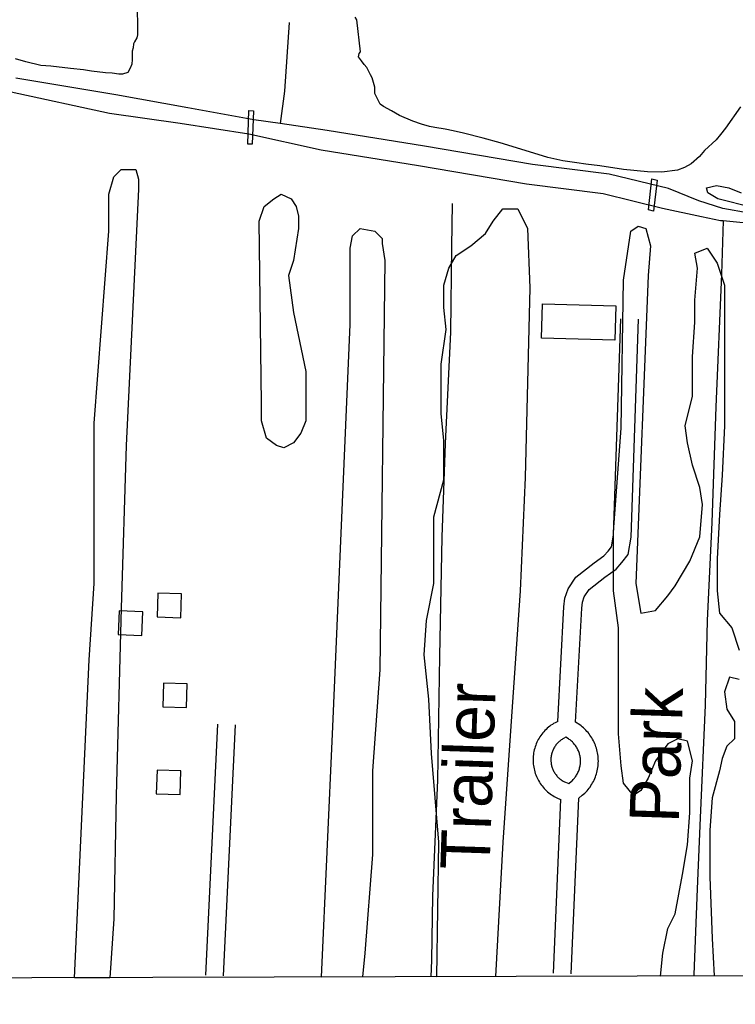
# Model space of a CAD drawing. Extents: x 3361039 to 3398939, y 576572 to 602007.
# Drawn here: x 3381254 to 3382459, y 581957 to 583615 of the extents above; entities that cross this region are included whole.
import ezdxf

# ---------------------------------------------------------------- set-up
doc = ezdxf.new("R2010")
doc.units = 0
for name, color, linetype in [('V-BLDG-IDEN', 7, 'Continuous'), ('V-BLDG-OTLN', 7, 'Continuous'), ('V-BRDG-OTLN', 7, 'Continuous'), ('V-GRID-FRAM', 7, 'Continuous'), ('V-ROAD-CNTR', 7, 'Continuous'), ('V-SITE-VEGE', 7, 'Continuous'), ('V-TOPO-SHOR', 7, 'Continuous')]:
    doc.layers.add(name, color=color, linetype=linetype)

msp = doc.modelspace()

# ---------------------------------------------------------------- linework, layer by layer
at = {"layer": 'V-BLDG-OTLN'}
for points in [[(3382132.5, 583078.8), (3382134.1, 583136.8), (3382257.8, 583133.4), (3382256.2, 583075.4)], [(3381525, 582608.1), (3381526.2, 582648.1), (3381486.2, 582649.3), (3381485, 582609.3)], [(3381419.4, 582579.9), (3381459.3, 582577.9), (3381461.3, 582617.9), (3381421.3, 582619.9)], [(3381534.7, 582456.7), (3381535.9, 582496.7), (3381495.9, 582497.9), (3381494.8, 582457.9)], [(3381523.8, 582310.1), (3381524.9, 582350.1), (3381485, 582351.3), (3381483.8, 582311.3)]]:
    msp.add_lwpolyline(points, close=True, dxfattribs=at)
at = {"layer": 'V-BRDG-OTLN'}
for points in [[(3381647.3, 583461.5), (3381645.5, 583405.6), (3381637.8, 583405.7), (3381639.6, 583462.2)], [(3382313.1, 583295.1), (3382318.3, 583347), (3382327.3, 583344.9), (3382321.4, 583292.9)]]:
    msp.add_lwpolyline(points, close=True, dxfattribs=at)
at = {"layer": 'V-GRID-FRAM'}
msp.add_lwpolyline([(3365114.8, 600140.3), (3396720.3, 600227.7), (3396778.5, 582044.3), (3365157.1, 581956.9), (3365114.8, 600140.3)], dxfattribs=at)
at = {"layer": 'V-ROAD-CNTR'}
for points in [[(3382160, 582433.5), (3382170.5, 582626.3), (3382172.1, 582641), (3382177.5, 582656.7), (3382190.7, 582676.2), (3382221.3, 582700.3), (3382237.9, 582712.2), (3382244.7, 582720), (3382250.3, 582727.2), (3382253.8, 582747), (3382266.1, 583111.6)], [(3382190, 582432.4), (3382200.5, 582623.9), (3382201.6, 582634.4), (3382204.6, 582643.2), (3382212.9, 582655.5), (3382239.3, 582676.3), (3382258.3, 582689.9), (3382267.9, 582700.9), (3382278.5, 582714.7), (3382283.7, 582743.9), (3382296.1, 583110.6)], [(3381586.7, 582428.8), (3381566.5, 582006.2)], [(3381616.7, 582427.4), (3381596.4, 582004.7)], [(3382160, 582433.5), (3382155.5, 582431.1), (3382153.1, 582429.8), (3382150.9, 582428.3), (3382148.6, 582426.8), (3382146.5, 582425.2), (3382144.4, 582423.6), (3382142.3, 582421.8), (3382140.4, 582420), (3382138.5, 582418.1), (3382136.6, 582416.1), (3382134.9, 582414.1), (3382133.2, 582412), (3382131.6, 582409.8), (3382130.1, 582407.6), (3382128.7, 582405.3), (3382127.3, 582403), (3382126.1, 582400.6), (3382124.9, 582398.2), (3382123.8, 582395.8), (3382122.9, 582393.3), (3382122, 582390.7), (3382121.2, 582388.1), (3382120.5, 582385.5), (3382119.9, 582382.9), (3382119.4, 582380.3), (3382119, 582377.6), (3382118.7, 582375), (3382118.6, 582372.3), (3382118.5, 582369.6), (3382118.5, 582366.9), (3382118.6, 582364.2), (3382118.8, 582361.5), (3382119.1, 582358.9), (3382119.5, 582356.2), (3382120.1, 582353.6), (3382120.7, 582351), (3382121.4, 582348.4), (3382122.2, 582345.8), (3382123.1, 582343.3), (3382124.1, 582340.8), (3382125.2, 582338.3), (3382126.4, 582335.9), (3382127.7, 582333.6), (3382129, 582331.3), (3382130.5, 582329), (3382132, 582326.8), (3382133.7, 582324.7), (3382135.4, 582322.6), (3382137.1, 582320.6), (3382139, 582318.6), (3382140.9, 582316.7), (3382142.9, 582314.9), (3382145, 582313.2), (3382147.1, 582311.6), (3382149.3, 582310), (3382151.5, 582308.5), (3382153.8, 582307.1), (3382156.1, 582305.8), (3382158.5, 582304.6), (3382161, 582303.5), (3382165.4, 582301.6)], [(3382195.5, 582304.1), (3382201.4, 582308.9), (3382203.5, 582310.7), (3382205.5, 582312.5), (3382207.4, 582314.5), (3382209.3, 582316.5), (3382211.1, 582318.6), (3382212.8, 582320.7), (3382214.4, 582322.9), (3382216, 582325.2), (3382217.4, 582327.5), (3382218.8, 582329.8), (3382220.1, 582332.3), (3382221.3, 582334.7), (3382222.4, 582337.2), (3382223.5, 582339.8), (3382224.4, 582342.3), (3382225.2, 582345), (3382226, 582347.6), (3382226.6, 582350.3), (3382227.1, 582352.9), (3382227.6, 582355.7), (3382227.9, 582358.4), (3382228.2, 582361.1), (3382228.3, 582363.8), (3382228.4, 582366.6), (3382228.3, 582369.3), (3382228.2, 582372), (3382227.9, 582374.8), (3382227.6, 582377.5), (3382227.1, 582380.2), (3382226.6, 582382.9), (3382225.9, 582385.5), (3382225.2, 582388.2), (3382224.3, 582390.8), (3382223.4, 582393.4), (3382222.4, 582395.9), (3382221.2, 582398.4), (3382220, 582400.9), (3382218.7, 582403.3), (3382217.4, 582405.6), (3382215.9, 582407.9), (3382214.3, 582410.2), (3382212.7, 582412.4), (3382211, 582414.5), (3382209.2, 582416.6), (3382207.3, 582418.6), (3382205.4, 582420.6), (3382203.4, 582422.4), (3382201.3, 582424.2), (3382199.2, 582425.9), (3382197, 582427.6), (3382190, 582432.4)], [(3382173.8, 582406.8), (3382169.9, 582404.8), (3382168.5, 582404), (3382167.2, 582403.2), (3382165.9, 582402.3), (3382164.7, 582401.4), (3382163.5, 582400.4), (3382162.3, 582399.4), (3382161.1, 582398.3), (3382160, 582397.3), (3382159, 582396.1), (3382158, 582394.9), (3382157, 582393.7), (3382156.1, 582392.5), (3382155.2, 582391.2), (3382154.4, 582389.9), (3382153.6, 582388.5), (3382152.9, 582387.1), (3382152.2, 582385.7), (3382151.6, 582384.3), (3382151, 582382.9), (3382150.5, 582381.4), (3382150, 582379.9), (3382149.6, 582378.4), (3382149.3, 582376.9), (3382149, 582375.4), (3382148.8, 582373.8), (3382148.6, 582372.3), (3382148.5, 582370.7), (3382148.5, 582369.2), (3382148.5, 582367.6), (3382148.5, 582366.1), (3382148.7, 582364.5), (3382148.9, 582363), (3382149.1, 582361.4), (3382149.4, 582359.9), (3382149.7, 582358.4), (3382150.2, 582356.9), (3382150.6, 582355.4), (3382151.2, 582354), (3382151.7, 582352.5), (3382152.4, 582351.1), (3382153.1, 582349.7), (3382153.8, 582348.3), (3382154.6, 582347), (3382155.4, 582345.7), (3382156.3, 582344.4), (3382157.3, 582343.2), (3382158.2, 582342), (3382159.3, 582340.8), (3382160.3, 582339.7), (3382161.5, 582338.6), (3382162.6, 582337.6), (3382163.8, 582336.6), (3382165, 582335.6), (3382166.3, 582334.7), (3382167.6, 582333.8), (3382168.9, 582333), (3382170.3, 582332.3), (3382171.6, 582331.6), (3382173.1, 582330.9), (3382178.5, 582328.7)], [(3382178.5, 582328.7), (3382183.4, 582333), (3382184.6, 582334.1), (3382185.8, 582335.3), (3382186.9, 582336.5), (3382188, 582337.7), (3382189, 582339), (3382190, 582340.3), (3382190.9, 582341.7), (3382191.8, 582343.1), (3382192.6, 582344.5), (3382193.4, 582345.9), (3382194.1, 582347.4), (3382194.8, 582348.9), (3382195.4, 582350.4), (3382196, 582352), (3382196.5, 582353.6), (3382196.9, 582355.1), (3382197.3, 582356.7), (3382197.6, 582358.4), (3382197.9, 582360), (3382198.1, 582361.6), (3382198.2, 582363.2), (3382198.3, 582364.9), (3382198.4, 582366.5), (3382198.3, 582368.2), (3382198.2, 582369.8), (3382198.1, 582371.5), (3382197.9, 582373.1), (3382197.6, 582374.7), (3382197.3, 582376.3), (3382196.9, 582377.9), (3382196.4, 582379.5), (3382195.9, 582381.1), (3382195.4, 582382.6), (3382194.8, 582384.1), (3382194.1, 582385.6), (3382193.4, 582387.1), (3382192.6, 582388.6), (3382191.7, 582390), (3382190.9, 582391.4), (3382189.9, 582392.7), (3382189, 582394.1), (3382187.9, 582395.3), (3382186.8, 582396.6), (3382185.7, 582397.8), (3382184.6, 582398.9), (3382183.4, 582400.1), (3382182.1, 582401.1), (3382180.8, 582402.2), (3382179.5, 582403.2), (3382178.2, 582404.1), (3382173.8, 582406.8)], [(3382152.6, 582009.5), (3382165.4, 582301.6)], [(3382182.5, 582008.2), (3382195.5, 582304.1)]]:
    msp.add_lwpolyline(points, dxfattribs=at)
at = {"layer": 'V-SITE-VEGE'}
for p, q in [((3381412.2, 583350.6), (3381424.6, 583363.1)), ((3381424.6, 583363.1), (3381449.5, 583363.1)), ((3381449.5, 583363.1), (3381453.7, 583346.5)), ((3381403.9, 583321.6), (3381412.2, 583350.6)), ((3381453.7, 583346.5), (3381453.7, 583329.9)), ((3381403.9, 583259.3), (3381403.9, 583321.6)), ((3381453.7, 583329.9), (3381432.9, 582898.1)), ((3382051, 583275.9), (3382067.6, 583296.7)), ((3382067.6, 583296.7), (3382092.5, 583296.7)), ((3382092.5, 583296.7), (3382109.1, 583263.5)), ((3382038.5, 583255.2), (3382051, 583275.9)), ((3381379, 582935.5), (3381403.9, 583259.3)), ((3381814.5, 583251), (3381827, 583263.5)), ((3381827, 583263.5), (3381851.9, 583259.3)), ((3381851.9, 583259.3), (3381864.3, 583246.9)), ((3382013.7, 583234.4), (3382038.5, 583255.2)), ((3382109.1, 583263.5), (3382113.2, 583163.8)), ((3382270.8, 583176.3), (3382283.3, 583259.3)), ((3382283.3, 583259.3), (3382295.7, 583267.6)), ((3382295.7, 583267.6), (3382308.2, 583263.5)), ((3382308.2, 583263.5), (3382316.5, 583234.4)), ((3381810.4, 583230.2), (3381814.5, 583251)), ((3381864.3, 583246.9), (3381864.3, 583238.5)), ((3381864.3, 583238.5), (3381868.5, 583209.5)), ((3381810.4, 583101.6), (3381810.4, 583230.2)), ((3381988.8, 583217.8), (3382013.7, 583234.4)), ((3382316.5, 583234.4), (3382312.3, 583184.6)), ((3382391.1, 583221.9), (3382411.9, 583230.2)), ((3382395.3, 583197), (3382391.1, 583221.9)), ((3382411.9, 583230.2), (3382428.5, 583205.3)), ((3381868.5, 583209.5), (3381860.2, 582520.4)), ((3381976.3, 583197), (3381988.8, 583217.8)), ((3382428.5, 583205.3), (3382440.9, 583168)), ((3381968, 583168), (3381976.3, 583197)), ((3382391.1, 583143.1), (3382395.3, 583197)), ((3382266.7, 582927.2), (3382270.8, 583176.3)), ((3382312.3, 583184.6), (3382291.6, 582665.7)), ((3381968, 583130.6), (3381968, 583168)), ((3382113.2, 583163.8), (3382104.9, 582844.2)), ((3382440.9, 583168), (3382440.9, 582931.4)), ((3382391.1, 583105.7), (3382391.1, 583143.1)), ((3381972.2, 583093.3), (3381968, 583130.6)), ((3382387, 583047.6), (3382391.1, 583105.7)), ((3381781.4, 582424.9), (3381810.4, 583101.6)), ((3381963.9, 583035.1), (3381972.2, 583093.3)), ((3382387, 582981.2), (3382387, 583047.6)), ((3381963.9, 582952.1), (3381963.9, 583035.1)), ((3382374.5, 582931.4), (3382387, 582981.2)), ((3381968, 582906.4), (3381963.9, 582952.1)), ((3381379, 582665.7), (3381379, 582935.5)), ((3382254.2, 582752.8), (3382266.7, 582927.2)), ((3382378.7, 582902.3), (3382374.5, 582931.4)), ((3382440.9, 582931.4), (3382436.8, 582848.3)), ((3381968, 582840), (3381968, 582906.4)), ((3381432.9, 582898.1), (3381424.6, 582624.2)), ((3382387, 582864.9), (3382378.7, 582902.3)), ((3382399.4, 582827.6), (3382387, 582864.9)), ((3381951.4, 582777.8), (3381968, 582840)), ((3382104.9, 582844.2), (3382096.6, 582653.2)), ((3382436.8, 582848.3), (3382432.6, 582781.9)), ((3382403.6, 582798.5), (3382399.4, 582827.6)), ((3382399.4, 582744.5), (3382403.6, 582798.5)), ((3381951.4, 582665.7), (3381951.4, 582777.8)), ((3382432.6, 582781.9), (3382428.5, 582707.2)), ((3382254.2, 582653.2), (3382254.2, 582752.8)), ((3382382.8, 582703), (3382399.4, 582744.5)), ((3382428.5, 582707.2), (3382428.5, 582653.2)), ((3382358, 582661.5), (3382382.8, 582703)), ((3381370.7, 582537), (3381379, 582665.7)), ((3381939, 582603.4), (3381951.4, 582665.7)), ((3382291.6, 582665.7), (3382299.9, 582615.9)), ((3382345.5, 582644.9), (3382358, 582661.5)), ((3382096.6, 582653.2), (3382067.6, 582229.8)), ((3382262.5, 582590.9), (3382254.2, 582653.2)), ((3382324.8, 582620), (3382345.5, 582644.9)), ((3382428.5, 582653.2), (3382432.6, 582615.9)), ((3381424.6, 582624.2), (3381416.3, 582308.7)), ((3382299.9, 582615.9), (3382324.8, 582620)), ((3382432.6, 582615.9), (3382453.4, 582590.9)), ((3381934.8, 582545.3), (3381939, 582603.4)), ((3382262.5, 582412.4), (3382262.5, 582590.9)), ((3382453.4, 582590.9), (3382465.8, 582553.6)), ((3381943.1, 582470.6), (3381934.8, 582545.3)), ((3381346, 582001.7), (3381370.7, 582537)), ((3381860.2, 582520.4), (3381847.7, 582350.2)), ((3382449.2, 582507.9), (3382440.9, 582483)), ((3382465.8, 582503.8), (3382449.2, 582507.9)), ((3382440.9, 582483), (3382445.1, 582454)), ((3381947.3, 582379.2), (3381943.1, 582470.6)), ((3382445.1, 582454), (3382457.5, 582433.2)), ((3381762, 582002.8), (3381781.4, 582424.9)), ((3382457.5, 582433.2), (3382457.5, 582404.1)), ((3382266.7, 582358.5), (3382262.5, 582412.4)), ((3382345.5, 582395.8), (3382324.8, 582366.8)), ((3382362.1, 582404.1), (3382345.5, 582395.8)), ((3382378.7, 582400), (3382362.1, 582404.1)), ((3382387, 582366.8), (3382378.7, 582400)), ((3382445.1, 582391.7), (3382436.8, 582370.9)), ((3382457.5, 582404.1), (3382445.1, 582391.7)), ((3381959.7, 582229.8), (3381947.3, 582379.2)), ((3382270.8, 582329.4), (3382266.7, 582358.5)), ((3382324.8, 582366.8), (3382312.3, 582337.7)), ((3382382.8, 582337.7), (3382387, 582366.8)), ((3382436.8, 582370.9), (3382432.6, 582350.2)), ((3381847.7, 582350.2), (3381847.7, 582209)), ((3382432.6, 582350.2), (3382420.2, 582304.5)), ((3382287.4, 582308.7), (3382270.8, 582329.4)), ((3382312.3, 582337.7), (3382299.9, 582317)), ((3382382.8, 582279.6), (3382382.8, 582337.7)), ((3381416.3, 582308.7), (3381412.2, 582101.1)), ((3382299.9, 582317), (3382287.4, 582308.7)), ((3382420.2, 582304.5), (3382416, 582250.5)), ((3382378.7, 582225.6), (3382382.8, 582279.6)), ((3382416, 582250.5), (3382416, 582171.7)), ((3381956.4, 582003.4), (3381959.7, 582229.8)), ((3382067.6, 582229.8), (3382055, 582003.6)), ((3382370.4, 582175.8), (3382378.7, 582225.6)), ((3381847.7, 582209), (3381835.3, 582043)), ((3382358, 582109.4), (3382370.4, 582175.8)), ((3382416, 582171.7), (3382420.2, 582067.9)), ((3382345.5, 582084.5), (3382358, 582109.4)), ((3381412.2, 582101.1), (3381405.6, 582001.8)), ((3382337.2, 582043), (3382345.5, 582084.5)), ((3382420.2, 582067.9), (3382423.3, 582004.7)), ((3381835.3, 582043), (3381830.9, 582003)), ((3382333.2, 582004.4), (3382337.2, 582043)), ((3381405.6, 582001.8), (3381346, 582001.7)), ((3381830.9, 582003), (3381762, 582002.8)), ((3382055, 582003.6), (3381956.4, 582003.4)), ((3382423.3, 582004.7), (3382333.2, 582004.4))]:
    msp.add_line(p, q, dxfattribs=at)
for points in [[(3381451.4, 583628.4), (3381451.9, 583609.1), (3381451.8, 583589.8), (3381451.1, 583584.6), (3381447.2, 583578.2), (3381445.2, 583574.4), (3381444.6, 583567.9), (3381443.2, 583562.1), (3381443.1, 583548), (3381442.4, 583540.3), (3381439.8, 583533.8), (3381435.9, 583526.1), (3381426.9, 583523.6), (3381420.4, 583523.7), (3381409.5, 583525), (3381397.9, 583525.8), (3381374.7, 583528.5), (3381361.2, 583530.5), (3381339.3, 583533.3), (3381305.9, 583536.7), (3381289.1, 583538.1), (3381264.1, 583544.1), (3381246.7, 583549.4)], [(3382467.9, 583468.5), (3382442.5, 583432.7), (3382434.1, 583421.8), (3382426.9, 583412.8), (3382407.5, 583394.9), (3382399, 583384.7), (3382384.8, 583372.5), (3382373.8, 583366.2), (3382361.5, 583361.7), (3382335.1, 583358.7), (3382311.3, 583358.9), (3382270.7, 583363), (3382230.8, 583369.1), (3382207.6, 583371.8), (3382192.2, 583373.9), (3382168.4, 583377.3), (3382143.3, 583383.2), (3382112.5, 583392.5), (3382063, 583407.6), (3382034.1, 583415.6), (3382001.3, 583424.2), (3381983.9, 583428.1), (3381970.4, 583430.8), (3381953, 583433.5), (3381944, 583435.5), (3381930.5, 583439.5), (3381915.8, 583444.1), (3381893.3, 583453.9), (3381879.8, 583461.7), (3381866.3, 583468.9), (3381860.6, 583472.8), (3381858, 583478.6), (3381851.7, 583490.9), (3381851.8, 583501.8), (3381847.4, 583517.3), (3381844.8, 583522.5), (3381840.4, 583530.3), (3381838.5, 583534.8), (3381834, 583540), (3381829.5, 583545.8), (3381824.4, 583552.9), (3381825.7, 583558.1), (3381827.7, 583561.3), (3381821.5, 583615.2), (3381818.6, 583619.5)], [(3382487.6, 583298.7), (3382429.5, 583313.3), (3382412.9, 583323.6), (3382410.8, 583332), (3382427.4, 583336.1), (3382448.2, 583332), (3382468.9, 583323.6)]]:
    msp.add_lwpolyline(points, dxfattribs=at)
msp.add_lwpolyline([(3381715, 583122.3), (3381735.7, 583022.7), (3381735.7, 582939.7), (3381727.4, 582918.9), (3381715, 582902.3), (3381698.4, 582894), (3381686, 582898.1), (3381669.4, 582910.6), (3381661.1, 582939.7), (3381661.1, 582968.7), (3381656.9, 583275.9), (3381665.2, 583300.8), (3381681.8, 583313.3), (3381694.3, 583321.6), (3381710.8, 583313.3), (3381719.1, 583300.8), (3381723.3, 583284.2), (3381723.3, 583263.5), (3381715, 583209.5), (3381706.7, 583184.6)], close=True, dxfattribs=at)
at = {"layer": 'V-TOPO-SHOR'}
for points in [[(3381707.3, 583610.6), (3381699.5, 583494.8), (3381692.5, 583440.2)], [(3382482.6, 583289.3), (3382438.2, 583297.4), (3382397.8, 583310.1), (3382346.4, 583330.7), (3382246.6, 583354.9), (3382117.5, 583371.5), (3381935.5, 583402.2), (3381771.8, 583428.8), (3381692.5, 583440.2), (3381647.8, 583446.6), (3381536.9, 583467), (3381415.6, 583488.8), (3381247.4, 583516.7)], [(3382472.6, 583273), (3382438.6, 583276.2), (3382434.1, 583276.6), (3382402.2, 583283.3), (3382336.3, 583297.5), (3382236.6, 583321.7), (3382107.4, 583338.3), (3381925.5, 583368.9), (3381761.7, 583395.6), (3381639.8, 583422.5), (3381523.7, 583440.3), (3381405, 583457.5), (3381239.4, 583493.3)], [(3381982.4, 583305.8), (3381981.3, 583232.9), (3381979.1, 583088.9), (3381970.6, 582901.3), (3381964.7, 582743.6), (3381960.9, 582543.4), (3381957.6, 582334.2), (3381949.1, 582139.5), (3381947.1, 582031.3), (3381946, 582003.3)], [(3382438.6, 583276.2), (3382436.1, 583186.6), (3382426.6, 582963.2), (3382419.7, 582768.6), (3382411.8, 582603.6), (3382408.3, 582460.5), (3382400.2, 582270.9), (3382395.1, 582151.2), (3382389.2, 582007), (3382389.1, 582004.6)]]:
    msp.add_lwpolyline(points, dxfattribs=at)

# ---------------------------------------------------------------- texts
at = {"layer": 'V-BLDG-IDEN'}
for s, p in [('Trailer', (3382045.1, 582182.3)), ('Park', (3382363.7, 582261.5))]:
    msp.add_text(s, height=83, rotation=88.0909, dxfattribs=at).set_placement(p)

doc.saveas('drawing.dxf')
